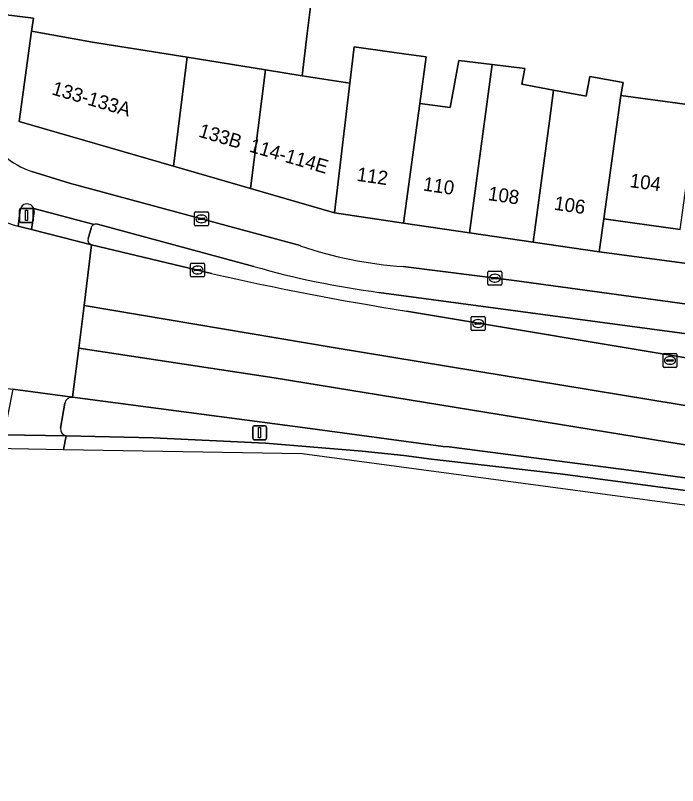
# Model space of a CAD drawing. Extents: x 161838 to 162344, y 381620 to 382160.
# Drawn here: x 161864.8 to 161912.5, y 381621.5 to 381676.8 of the extents above; entities that cross this region are included whole.
import ezdxf

# ---------------------------------------------------------------- set-up
doc = ezdxf.new("R2010")
doc.units = 0
for name, color, linetype in [('IMGEO_Berm_open', 7, 'Continuous'), ('IMGEO_Erf', 7, 'Continuous'), ('IMGEO_Fietspad_open', 7, 'Continuous'), ('IMGEO_Kolk', 7, 'Continuous'), ('IMGEO_Lichtmast', 7, 'Continuous'), ('IMGEO_Pand', 7, 'Continuous'), ('IMGEO_Pand_nummerreeks', 7, 'Continuous'), ('IMGEO_Rijbaan_regionaal_gesloten', 7, 'Continuous'), ('IMGEO_Rioolput', 7, 'Continuous'), ('IMGEO_Verkeerseiland_open', 7, 'Continuous'), ('IMGEO_Verkeersregelinstallatiepaal', 7, 'Continuous'), ('IMGEO_Voetpad_open', 7, 'Continuous')]:
    doc.layers.add(name, color=color, linetype=linetype)

msp = doc.modelspace()

# ---------------------------------------------------------------- linework, layer by layer
at = {"layer": 'IMGEO_Berm_open'}
for points in [[(161948.502, 381638.759), (161926.723, 381641.701), (161909.5, 381644.059), (161896.023, 381645.823), (161895.606, 381645.846), (161885.686, 381647.176), (161868.955, 381649.373)], [(161868.405, 381648.956), (161868.09, 381647.151)], [(161868.493, 381646.613), (161874.755, 381646.468), (161882.828, 381646.083), (161889.772, 381645.513), (161892.769, 381645.193), (161894.771, 381644.916), (161904.024, 381643.865), (161914.664, 381642.454), (161927.192, 381640.741), (161940.829, 381638.977), (161957.942, 381636.69), (161972.289, 381634.826), (161984.887, 381633.043), (161996.066, 381631.552), (162000, 381631.043), (162010.561, 381629.677), (162025.397, 381627.722), (162041.142, 381625.595)]]:
    msp.add_lwpolyline(points, dxfattribs=at)
for centre, radius, start, end in [((161868.905, 381648.867), 0.508, 84.3805, 169.9569), ((161868.571, 381647.092), 0.485, 172.951, 260.7206)]:
    msp.add_arc(centre, radius, start, end, dxfattribs=at)
at = {"layer": 'IMGEO_Erf'}
for points in [[(161886.077, 381677.646), (161885.826, 381675.533), (161885.465, 381672.502), (161888.896, 381671.955), (161889.207, 381674.566), (161891.916, 381674.199), (161893.29, 381674.013), (161894.367, 381673.867), (161893.913, 381670.513), (161896.099, 381670.225), (161896.72, 381673.592), (161899.121, 381673.301), (161901.472, 381673.017), (161901.264, 381671.889), (161903.54, 381671.469), (161905.882, 381671.037), (161906.144, 381672.454), (161908.542, 381672.011), (161908.368, 381671.071), (161913.854, 381670.333)], [(161912.64, 381661.448), (161907.147, 381662.199), (161906.825, 381659.836), (161944.516, 381654.835)]]:
    msp.add_lwpolyline(points, dxfattribs=at)
at = {"layer": 'IMGEO_Fietspad_open'}
for points in [[(161885.319, 381660.279), (161868.739, 381664.771), (161866.029, 381665.604)], [(161865.037, 381661.691), (161865.176, 381662.834)], [(161866.161, 381662.954), (161870.506, 381661.802)], [(161870.737, 381661.813), (161881.998, 381658.78)], [(161965.767, 381645.44), (161976.702, 381646.425), (161976.924, 381647.666), (161974.233, 381648.03), (161957.169, 381650.266), (161940.036, 381652.534), (161923.921, 381654.69), (161913.151, 381656.071), (161900.703, 381657.764), (161892.731, 381658.781)], [(161890.986, 381656.917), (161965.669, 381646.893)]]:
    msp.add_lwpolyline(points, dxfattribs=at)
for centre, radius, start, end in [((161868.115, 381671.624), 6.371, 208.9494, 250.8892), ((161865.684, 381662.77), 0.512, 21.0531, 172.8389), ((161868.25, 381674.16), 12.876, 242.5635, 255.5508), ((161870.638, 381661.456), 0.371, 74.5437, 110.9089), ((161894.549, 381686.864), 28.142, 250.8529, 266.2954), ((161899.275, 381719.52), 63.149, 254.12199, 262.45754)]:
    msp.add_arc(centre, radius, start, end, dxfattribs=at)
at = {"layer": 'IMGEO_Kolk'}
for p, q in [((161877.718, 381661.778), (161877.718, 381662.63)), ((161877.793, 381662.704), (161878.645, 381662.704)), ((161878.206, 381662.484), (161878.231, 381662.484)), ((161878.719, 381662.63), (161878.719, 381661.778)), ((161877.977, 381662.198), (161877.977, 381662.21)), ((161878.415, 381662.161), (161878.017, 381662.161)), ((161878.02, 381662.247), (161878.418, 381662.247)), ((161878.461, 381662.21), (161878.461, 381662.198)), ((161878.645, 381661.704), (161877.793, 381661.704)), ((161878.229, 381661.924), (161878.204, 381661.924)), ((161877.442, 381658.104), (161877.442, 381658.956)), ((161877.517, 381659.03), (161878.369, 381659.03)), ((161877.93, 381658.81), (161877.955, 381658.81)), ((161878.443, 381658.956), (161878.443, 381658.104)), ((161877.701, 381658.524), (161877.701, 381658.536)), ((161878.139, 381658.487), (161877.741, 381658.487)), ((161877.744, 381658.573), (161878.142, 381658.573)), ((161877.953, 381658.25), (161877.928, 381658.25)), ((161878.185, 381658.536), (161878.185, 381658.524)), ((161898.816, 381657.516), (161898.816, 381658.368)), ((161898.891, 381658.442), (161899.743, 381658.442)), ((161899.304, 381658.222), (161899.329, 381658.222)), ((161899.817, 381658.368), (161899.817, 381657.516)), ((161878.369, 381658.03), (161877.517, 381658.03)), ((161899.075, 381657.936), (161899.075, 381657.948)), ((161899.513, 381657.899), (161899.115, 381657.899)), ((161899.118, 381657.985), (161899.516, 381657.985)), ((161899.327, 381657.662), (161899.302, 381657.662)), ((161899.559, 381657.948), (161899.559, 381657.936)), ((161899.743, 381657.442), (161898.891, 381657.442)), ((161897.617, 381654.254), (161897.617, 381655.106)), ((161897.692, 381655.18), (161898.544, 381655.18)), ((161898.105, 381654.96), (161898.13, 381654.96)), ((161898.618, 381655.106), (161898.618, 381654.254)), ((161898.544, 381654.18), (161897.692, 381654.18)), ((161897.876, 381654.674), (161897.876, 381654.686)), ((161898.314, 381654.637), (161897.916, 381654.637)), ((161897.919, 381654.723), (161898.317, 381654.723)), ((161898.128, 381654.4), (161898.103, 381654.4)), ((161898.36, 381654.686), (161898.36, 381654.674))]:
    msp.add_line(p, q, dxfattribs=at)
for points in [[(161877.718, 381661.778), (161877.718, 381662.63)], [(161877.793, 381662.704), (161878.645, 381662.704)], [(161878.719, 381662.63), (161878.719, 381661.778)], [(161878.645, 381661.704), (161877.793, 381661.704)], [(161877.442, 381658.104), (161877.442, 381658.956)], [(161877.517, 381659.03), (161878.369, 381659.03)], [(161878.443, 381658.956), (161878.443, 381658.104)], [(161898.816, 381657.516), (161898.816, 381658.368)], [(161898.891, 381658.442), (161899.743, 381658.442)], [(161899.817, 381658.368), (161899.817, 381657.516)], [(161878.369, 381658.03), (161877.517, 381658.03)], [(161899.743, 381657.442), (161898.891, 381657.442)], [(161897.617, 381654.254), (161897.617, 381655.106)], [(161897.692, 381655.18), (161898.544, 381655.18)], [(161898.618, 381655.106), (161898.618, 381654.254)], [(161898.544, 381654.18), (161897.692, 381654.18)]]:
    msp.add_lwpolyline(points, dxfattribs=at)
for centre, radius, start, end in [((161877.795, 381662.628), 0.0765, 91.552, 178.448), ((161877.795, 381662.628), 0.0765, 91.552, 178.448), ((161878.643, 381662.628), 0.0765, 1.552, 88.448), ((161878.643, 381662.628), 0.0765, 1.552, 88.448), ((161878.017, 381662.207), 0.0403, 85.8775, 175.7526), ((161878.014, 381662.197), 0.0366, 178.938, 274.7102), ((161878.418, 381662.204), 0.043, 264.8664, 352.4533), ((161878.422, 381662.209), 0.0386, 1.7309, 96.639), ((161877.795, 381661.78), 0.0765, 181.552, 268.448), ((161877.795, 381661.78), 0.0765, 181.552, 268.448), ((161878.643, 381661.78), 0.0765, 271.552, 358.448), ((161878.643, 381661.78), 0.0765, 271.552, 358.448), ((161877.519, 381658.954), 0.0765, 91.552, 178.448), ((161877.519, 381658.954), 0.0765, 91.552, 178.448), ((161878.367, 381658.954), 0.0765, 1.552, 88.448), ((161878.367, 381658.954), 0.0765, 1.552, 88.448), ((161877.519, 381658.106), 0.0765, 181.552, 268.448), ((161877.519, 381658.106), 0.0765, 181.552, 268.448), ((161877.741, 381658.533), 0.0403, 85.8775, 175.7526), ((161877.738, 381658.523), 0.0366, 178.938, 274.7102), ((161878.142, 381658.53), 0.043, 264.8664, 352.4533), ((161878.146, 381658.535), 0.0386, 1.7309, 96.639), ((161878.367, 381658.106), 0.0765, 271.552, 358.448), ((161878.367, 381658.106), 0.0765, 271.552, 358.448), ((161898.893, 381658.366), 0.0765, 91.552, 178.448), ((161898.893, 381658.366), 0.0765, 91.552, 178.448), ((161899.741, 381658.366), 0.0765, 1.552, 88.448), ((161899.741, 381658.366), 0.0765, 1.552, 88.448), ((161898.893, 381657.518), 0.0765, 181.552, 268.448), ((161898.893, 381657.518), 0.0765, 181.552, 268.448), ((161899.115, 381657.945), 0.0403, 85.8775, 175.7526), ((161899.112, 381657.935), 0.0366, 178.938, 274.7102), ((161899.516, 381657.942), 0.043, 264.8664, 352.4533), ((161899.52, 381657.947), 0.0386, 1.7309, 96.639), ((161899.741, 381657.518), 0.0765, 271.552, 358.448), ((161899.741, 381657.518), 0.0765, 271.552, 358.448), ((161897.694, 381655.104), 0.0765, 91.552, 178.448), ((161897.694, 381655.104), 0.0765, 91.552, 178.448), ((161898.542, 381655.104), 0.0765, 1.552, 88.448), ((161898.542, 381655.104), 0.0765, 1.552, 88.448), ((161897.694, 381654.256), 0.0765, 181.552, 268.448), ((161897.694, 381654.256), 0.0765, 181.552, 268.448), ((161897.916, 381654.683), 0.0403, 85.8775, 175.7526), ((161897.913, 381654.673), 0.0366, 178.938, 274.7102), ((161898.317, 381654.68), 0.043, 264.8664, 352.4533), ((161898.321, 381654.685), 0.0386, 1.7309, 96.639), ((161898.542, 381654.256), 0.0765, 271.552, 358.448), ((161898.542, 381654.256), 0.0765, 271.552, 358.448)]:
    msp.add_arc(centre, radius, start, end, dxfattribs=at)
for centre, major_axis, ratio, start_param, end_param in [((161878.205, 381662.204), (-0.387, 0.002), 0.722429, 4.712389, 7.853982), ((161878.23, 381662.204), (-0.39, 0.002), 0.717154, 1.570796, 4.712389), ((161877.929, 381658.53), (-0.387, 0.002), 0.722429, 4.712389, 7.853982), ((161877.954, 381658.53), (-0.39, 0.002), 0.717154, 1.570796, 4.712389), ((161899.303, 381657.942), (-0.387, 0.002), 0.722429, 4.712389, 7.853982), ((161899.328, 381657.942), (-0.39, 0.002), 0.717154, 1.570796, 4.712389), ((161898.104, 381654.68), (-0.387, 0.002), 0.722429, 4.712389, 7.853982), ((161898.129, 381654.68), (-0.39, 0.002), 0.717154, 1.570796, 4.712389)]:
    msp.add_ellipse(centre, major_axis=major_axis, ratio=ratio, start_param=start_param, end_param=end_param, dxfattribs=at)
at = {"layer": 'IMGEO_Lichtmast'}
for p, q in [((161881.908, 381646.425), (161881.908, 381647.225)), ((161881.908, 381647.225), (161881.908, 381646.425)), ((161882.008, 381647.325), (161882.798, 381647.325)), ((161882.798, 381647.325), (161882.008, 381647.325)), ((161882.898, 381647.225), (161882.898, 381646.425)), ((161882.898, 381646.425), (161882.898, 381647.225)), ((161882.798, 381646.325), (161882.008, 381646.325)), ((161882.008, 381646.325), (161882.798, 381646.325))]:
    msp.add_line(p, q, dxfattribs=at)
msp.add_lwpolyline([(161882.328, 381647.2), (161882.478, 381647.2), (161882.478, 381646.45), (161882.328, 381646.45), (161882.328, 381647.2)], dxfattribs=at)
for centre, start, end in [((161882.008, 381647.225), 90, 180), ((161882.008, 381647.225), 90, 180), ((161882.798, 381647.225), 0, 90), ((161882.798, 381647.225), 360, 90), ((161882.008, 381646.425), 180, 270), ((161882.008, 381646.425), 180, 270), ((161882.798, 381646.425), 270, 0), ((161882.798, 381646.425), 270, 0)]:
    msp.add_arc(centre, 0.1, start, end, dxfattribs=at)
at = {"layer": 'IMGEO_Pand'}
for points in [[(161886.558, 381681.681), (161885.412, 381681.832), (161882.189, 381682.256), (161876.798, 381683.292), (161872.074, 381684.036), (161872.016, 381683.722), (161862.095, 381685.158), (161860.622, 381677.32), (161866.135, 381676.635), (161866.008, 381675.715), (161870.39, 381674.905), (161877.184, 381673.822), (161882.832, 381672.922), (161885.465, 381672.502), (161885.826, 381675.533), (161886.077, 381677.646)], [(161866.008, 381675.715), (161865.106, 381669.207), (161876.207, 381665.989), (161877.184, 381673.822), (161870.39, 381674.905)], [(161893.913, 381670.513), (161894.367, 381673.867), (161893.29, 381674.013), (161891.916, 381674.199), (161889.207, 381674.566), (161888.896, 381671.955), (161887.786, 381662.632), (161892.748, 381661.903)], [(161882.832, 381672.922), (161877.184, 381673.822), (161876.207, 381665.989), (161881.751, 381664.382)], [(161899.121, 381673.301), (161896.72, 381673.592), (161896.099, 381670.225), (161893.913, 381670.513), (161892.748, 381661.903), (161897.485, 381661.208)], [(161899.121, 381673.301), (161897.485, 381661.208), (161902.061, 381660.536), (161903.239, 381669.243), (161903.54, 381671.469), (161901.264, 381671.889), (161901.472, 381673.017)], [(161888.896, 381671.955), (161885.465, 381672.502), (161882.832, 381672.922), (161881.751, 381664.382), (161887.786, 381662.632)], [(161907.147, 381662.199), (161908.368, 381671.071), (161908.542, 381672.011), (161906.144, 381672.454), (161905.882, 381671.037), (161903.54, 381671.469), (161903.239, 381669.243), (161902.061, 381660.536), (161906.825, 381659.836)], [(161913.854, 381670.333), (161908.368, 381671.071), (161907.147, 381662.199), (161912.64, 381661.448)]]:
    msp.add_lwpolyline(points, close=True, dxfattribs=at)
at = {"layer": 'IMGEO_Rijbaan_regionaal_gesloten'}
for points in [[(161846.896, 381667.108), (161847.687, 381669.591), (161847.726, 381669.709), (161845.081, 381669.8), (161838.457, 381646.72), (161862.001, 381645.738), (161868.307, 381645.629)], [(161859.467, 381650.702), (161861.227, 381650.426), (161863.663, 381650.114), (161864.649, 381649.954), (161868.955, 381649.373), (161869.396, 381652.918), (161869.776, 381655.978), (161870.319, 381660.342), (161866.002, 381661.432), (161865.037, 381661.691)], [(161878.941, 381658.286), (161870.319, 381660.342), (161869.776, 381655.978), (161887.687, 381652.965), (161964.232, 381640.351), (161981.6, 381637.531), (162040.889, 381629.888), (162052.073, 381628.524), (162065.762, 381627.224), (162066.237, 381630.607)], [(161980.412, 381641.904), (161976.702, 381646.425), (161965.767, 381645.44), (161958.321, 381644.667), (161892.953, 381655.58)], [(161868.307, 381645.629), (161868.493, 381646.613), (161864.018, 381646.677), (161863.036, 381646.689), (161860.583, 381646.712), (161859.469, 381646.733)], [(162041.142, 381625.595), (162025.397, 381627.722), (162010.561, 381629.677), (162000, 381631.043), (161996.066, 381631.552), (161984.887, 381633.043), (161972.289, 381634.826), (161957.942, 381636.69), (161940.829, 381638.977), (161927.192, 381640.741), (161914.664, 381642.454), (161904.024, 381643.865), (161894.771, 381644.916), (161892.769, 381645.193), (161889.772, 381645.513), (161882.828, 381646.083), (161874.755, 381646.468), (161868.493, 381646.613), (161868.307, 381645.629), (161885.462, 381645.334), (162004.925, 381629.287), (162063.24, 381621.454)]]:
    msp.add_lwpolyline(points, dxfattribs=at)
for points in [[(161869.776, 381655.978), (161869.396, 381652.918), (161883.44, 381650.767), (161914.926, 381645.64), (161951.098, 381639.708), (161969.971, 381636.522), (161977.994, 381634.916), (161993.939, 381632.773), (162000, 381631.971), (162010.613, 381630.566), (162033.88, 381627.423), (162049.345, 381625.567), (162065.33, 381624.15), (162065.762, 381627.224), (162052.073, 381628.524), (162040.889, 381629.888), (161981.6, 381637.531), (161964.232, 381640.351), (161887.687, 381652.965)], [(161869.396, 381652.918), (161868.955, 381649.373), (161885.686, 381647.176), (161895.606, 381645.846), (161896.023, 381645.823), (161909.5, 381644.059), (161926.723, 381641.701), (161948.502, 381638.759), (161973.169, 381635.565), (161977.994, 381634.916), (161969.971, 381636.522), (161951.098, 381639.708), (161914.926, 381645.64), (161883.44, 381650.767)]]:
    msp.add_lwpolyline(points, close=True, dxfattribs=at)
for centre, radius, start, end in [((161868.25, 381674.16), 12.876, 242.5635, 255.5508), ((161924.454, 381856.326), 203.202, 257.05723, 261.08194)]:
    msp.add_arc(centre, radius, start, end, dxfattribs=at)
at = {"layer": 'IMGEO_Rioolput'}
for p, q in [((161911.484, 381652.526), (161912.336, 381652.526)), ((161911.409, 381651.6), (161911.409, 381652.452)), ((161911.668, 381652.02), (161911.668, 381652.032)), ((161912.106, 381651.983), (161911.708, 381651.983)), ((161911.711, 381652.069), (161912.109, 381652.069)), ((161911.897, 381652.306), (161911.922, 381652.306)), ((161912.152, 381652.032), (161912.152, 381652.02)), ((161912.41, 381652.452), (161912.41, 381651.6)), ((161912.336, 381651.526), (161911.484, 381651.526)), ((161911.92, 381651.746), (161911.895, 381651.746))]:
    msp.add_line(p, q, dxfattribs=at)
for points in [[(161911.484, 381652.526), (161912.336, 381652.526)], [(161911.409, 381651.6), (161911.409, 381652.452)], [(161912.41, 381652.452), (161912.41, 381651.6)], [(161912.336, 381651.526), (161911.484, 381651.526)]]:
    msp.add_lwpolyline(points, dxfattribs=at)
for centre, radius, start, end in [((161911.486, 381652.45), 0.0765, 91.552, 178.448), ((161911.486, 381652.45), 0.0765, 91.552, 178.448), ((161912.334, 381652.45), 0.0765, 1.552, 88.448), ((161912.334, 381652.45), 0.0765, 1.552, 88.448), ((161911.708, 381652.029), 0.0403, 85.8775, 175.7526), ((161911.705, 381652.019), 0.0366, 178.938, 274.7102), ((161912.109, 381652.026), 0.043, 264.8664, 352.4533), ((161912.113, 381652.031), 0.0386, 1.7309, 96.639), ((161911.486, 381651.602), 0.0765, 181.552, 268.448), ((161911.486, 381651.602), 0.0765, 181.552, 268.448), ((161912.334, 381651.602), 0.0765, 271.552, 358.448), ((161912.334, 381651.602), 0.0765, 271.552, 358.448)]:
    msp.add_arc(centre, radius, start, end, dxfattribs=at)
for centre, major_axis, ratio, start_param, end_param in [((161911.896, 381652.026), (-0.387, 0.002), 0.722429, 4.712389, 7.853982), ((161911.921, 381652.026), (-0.39, 0.002), 0.717154, 1.570796, 4.712389)]:
    msp.add_ellipse(centre, major_axis=major_axis, ratio=ratio, start_param=start_param, end_param=end_param, dxfattribs=at)
at = {"layer": 'IMGEO_Verkeerseiland_open'}
for points in [[(161865.176, 381662.834), (161865.037, 381661.691)], [(161865.037, 381661.691), (161866.002, 381661.432), (161866.193, 381662.727)], [(161870.279, 381661.54), (161870.073, 381660.789)], [(161881.998, 381658.78), (161870.737, 381661.813)], [(161870.319, 381660.342), (161878.941, 381658.286)], [(161965.669, 381646.893), (161890.986, 381656.917)], [(161892.953, 381655.58), (161958.321, 381644.667), (161965.767, 381645.44)]]:
    msp.add_lwpolyline(points, dxfattribs=at)
for centre, radius, start, end in [((161865.684, 381662.77), 0.512, 21.0531, 172.8389), ((161865.692, 381662.772), 0.503, 354.8636, 21.1845), ((161870.646, 381661.455), 0.376, 147.8174, 166.8722), ((161870.641, 381661.456), 0.372, 111.2381, 147.5495), ((161870.638, 381661.456), 0.371, 74.5437, 110.9089), ((161870.422, 381660.69), 0.363, 164.1024, 253.5487), ((161899.275, 381719.52), 63.149, 254.12199, 262.45754), ((161924.454, 381856.326), 203.202, 257.05723, 261.08194)]:
    msp.add_arc(centre, radius, start, end, dxfattribs=at)
at = {"layer": 'IMGEO_Verkeersregelinstallatiepaal'}
for p, q in [((161865.138, 381662.054), (161865.138, 381662.854)), ((161865.138, 381662.854), (161865.138, 381662.054)), ((161865.238, 381662.954), (161866.028, 381662.954)), ((161866.028, 381662.954), (161865.238, 381662.954)), ((161866.128, 381662.854), (161866.128, 381662.054)), ((161866.128, 381662.054), (161866.128, 381662.854)), ((161866.028, 381661.954), (161865.238, 381661.954)), ((161865.238, 381661.954), (161866.028, 381661.954))]:
    msp.add_line(p, q, dxfattribs=at)
msp.add_lwpolyline([(161865.558, 381662.829), (161865.708, 381662.829), (161865.708, 381662.079), (161865.558, 381662.079), (161865.558, 381662.829)], dxfattribs=at)
for centre, start, end in [((161865.238, 381662.854), 90, 180), ((161865.238, 381662.854), 90, 180), ((161866.028, 381662.854), 0, 90), ((161866.028, 381662.854), 360, 90), ((161865.238, 381662.054), 180, 270), ((161865.238, 381662.054), 180, 270), ((161866.028, 381662.054), 270, 0), ((161866.028, 381662.054), 270, 0)]:
    msp.add_arc(centre, 0.1, start, end, dxfattribs=at)
at = {"layer": 'IMGEO_Voetpad_open'}
for points in [[(161980.874, 381650.011), (161978.924, 381650.27), (161977.386, 381650.474), (161946.525, 381654.568), (161944.516, 381654.835), (161906.825, 381659.836), (161902.061, 381660.536), (161897.485, 381661.208), (161892.748, 381661.903), (161887.786, 381662.632), (161881.751, 381664.382), (161876.207, 381665.989), (161865.106, 381669.207), (161866.008, 381675.715), (161866.135, 381676.635), (161860.622, 381677.32), (161858.868, 381677.544)], [(161866.029, 381665.604), (161868.739, 381664.771), (161885.319, 381660.279)], [(161866.193, 381662.727), (161866.002, 381661.432), (161870.319, 381660.342)], [(161870.506, 381661.802), (161866.161, 381662.954)], [(161870.073, 381660.789), (161870.279, 381661.54)], [(161892.731, 381658.781), (161900.703, 381657.764), (161913.151, 381656.071), (161923.921, 381654.69), (161940.036, 381652.534), (161957.169, 381650.266), (161974.233, 381648.03), (161976.924, 381647.666), (161989.428, 381645.974), (162000, 381644.547), (162003.764, 381644.039), (162016.672, 381642.306), (162030.858, 381640.392), (162035.682, 381639.818), (162041.638, 381639.11), (162044.769, 381638.755), (162057.572, 381637.304)], [(161868.955, 381649.373), (161864.649, 381649.954), (161864.018, 381646.677), (161868.493, 381646.613)], [(161868.09, 381647.151), (161868.405, 381648.956)]]:
    msp.add_lwpolyline(points, dxfattribs=at)
for centre, radius, start, end in [((161868.115, 381671.624), 6.371, 208.9494, 250.8892), ((161865.692, 381662.772), 0.503, 354.8636, 21.1845), ((161870.646, 381661.455), 0.376, 147.8174, 166.8722), ((161870.641, 381661.456), 0.372, 111.2381, 147.5495), ((161870.422, 381660.69), 0.363, 164.1024, 253.5487), ((161894.549, 381686.864), 28.142, 250.8529, 266.2954), ((161868.905, 381648.867), 0.508, 84.3805, 169.9569), ((161868.571, 381647.092), 0.485, 172.951, 260.7206)]:
    msp.add_arc(centre, radius, start, end, dxfattribs=at)

# ---------------------------------------------------------------- texts
at = {"layer": 'IMGEO_Pand_nummerreeks'}
for s, rotation, p in [('133-133A', 343.834, (161867.394, 381671.167)), ('133B', 343.4548, (161877.953, 381668.127)), ('114-114E', 343.8311, (161881.594, 381667.051)), ('112', 351.652, (161889.344, 381664.948)), ('104', 352.2147, (161908.972, 381664.493)), ('110', 351.6518, (161894.11, 381664.249)), ('108', 351.6518, (161898.781, 381663.563)), ('106', 351.6518, (161903.537, 381662.866))]:
    msp.add_text(s, height=1, rotation=rotation, dxfattribs=at).set_placement(p)

doc.saveas('drawing.dxf')
